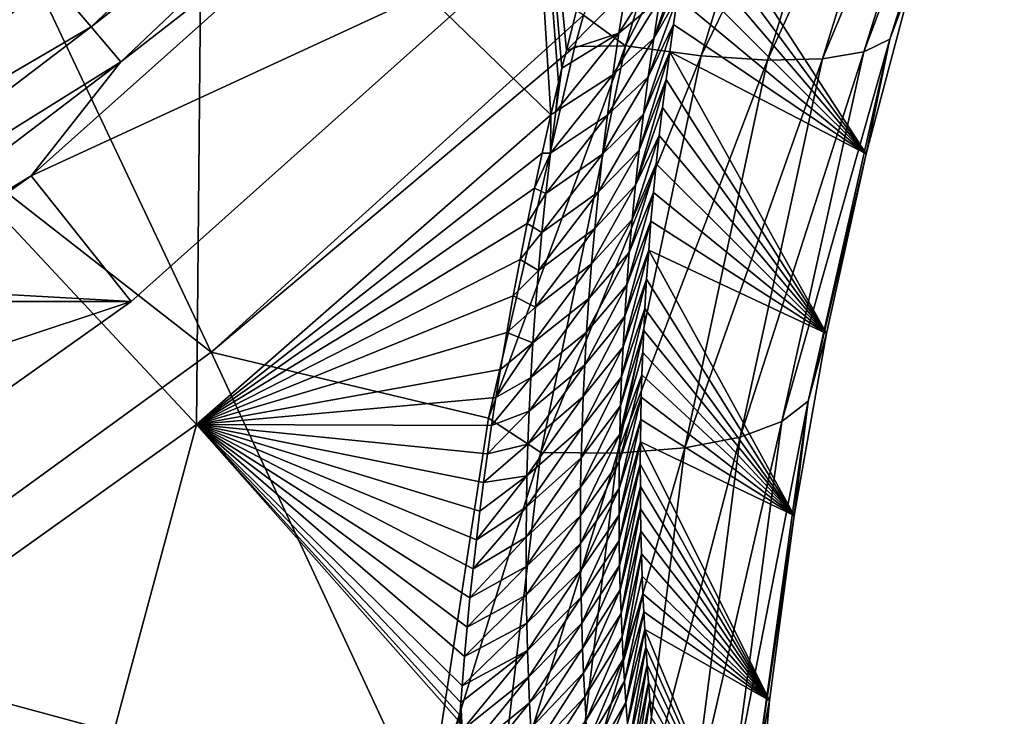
# Model space of a CAD drawing. Header units: metres. Extents: x -101 to 101, y -261 to 23.
# Tile 244 of 287: x 88.5 to 92.64, y -17.38 to -14.45. Entities that reach past the tile are written whole.
import ezdxf

# ---------------------------------------------------------------- set-up
doc = ezdxf.new("R2010")
doc.units = ezdxf.units.M
doc.layers.add('solid_505151_K2442K1000C34', color=7, linetype='CONTINUOUS')

msp = doc.modelspace()

# ---------------------------------------------------------------- linework, layer by layer
at = {"layer": 'solid_505151_K2442K1000C34'}
for points in [[(89.269341, -13.433341, 66.448959), (87.844803, -14.656272, 66.448959), (87.193726, -12.070678, 59.914131)], [(90.734222, -14.852881, 73.101265), (89.269341, -13.433341, 66.448959), (90.562859, -12.072566, 66.448959)], [(90.766319, -14.716616, 72.827911), (90.734222, -14.852881, 73.101265), (90.562859, -12.072566, 66.448959)], [(90.780945, -14.656379, 72.709702), (90.766319, -14.716616, 72.827911), (90.562859, -12.072566, 66.448959)], [(90.799316, -14.582069, 72.565948), (90.780945, -14.656379, 72.709702), (90.562859, -12.072566, 66.448959)], [(90.852509, -14.373096, 72.172943), (90.799316, -14.582069, 72.565948), (90.562859, -12.072566, 66.448959)], [(89.305733, -15.849886, 104.159546), (87.685249, -12.422479, 105.622948), (86.32547, -13.523604, 105.622948)], [(89.305733, -15.849886, 104.159546), (90.87204, -14.432813, 104.163315), (87.685249, -12.422479, 105.622948)], [(91.566605, -12.859151, 104.399261), (90.87204, -14.432813, 104.163315), (91.048294, -14.562561, 104.053009)], [(91.566605, -12.859151, 104.399261), (91.048294, -14.562561, 104.053009), (91.875023, -12.940775, 104.198792)], [(91.048294, -14.562561, 104.053009), (91.366318, -14.604176, 103.855255), (91.875023, -12.940775, 104.198792)], [(91.875023, -12.940775, 104.198792), (91.366318, -14.604176, 103.855255), (92.14534, -12.999546, 103.942963)], [(91.366318, -14.604176, 103.855255), (91.645493, -14.622436, 103.602867), (92.14534, -12.999546, 103.942963)], [(92.14534, -12.999546, 103.942963), (91.645493, -14.622436, 103.602867), (92.36795, -13.033382, 103.640846)], [(91.645493, -14.622436, 103.602867), (91.875923, -14.616699, 103.304802), (92.36795, -13.033382, 103.640846)], [(92.36795, -13.033382, 103.640846), (91.875923, -14.616699, 103.304802), (92.534958, -13.041083, 103.303177)], [(92.049423, -14.587171, 102.971634), (92.159828, -14.534892, 102.615189), (92.640442, -13.022372, 102.941925)], [(92.534958, -13.041083, 103.303177), (92.049423, -14.587171, 102.971634), (92.640442, -13.022372, 102.941925)], [(92.640442, -13.022372, 102.941925), (92.159828, -14.534892, 102.615189), (92.255592, -14.275767, 102.295349)], [(88.640656, -14.293089, -0.533388), (88.801971, -14.483002, -0.812059), (90.295746, -13.068025, -0.812059)], [(90.295746, -13.068025, -0.812059), (88.801971, -14.483002, -0.812059), (90.435837, -13.200726, -1.132233)], [(91.875923, -14.616699, 103.304802), (92.049423, -14.587171, 102.971634), (92.534958, -13.041083, 103.303177)], [(88.801971, -14.483002, -0.812059), (88.926895, -14.630072, -1.132233), (90.435837, -13.200726, -1.132233)], [(90.435837, -13.200726, -1.132233), (88.926895, -14.630072, -1.132233), (90.165123, -13.665122, -1.482362)], [(89.243988, -16.154312, 73.114449), (87.844803, -14.656272, 66.448959), (89.269341, -13.433341, 66.448959)], [(90.734222, -14.852881, 73.101265), (89.243988, -16.154312, 73.114449), (89.269341, -13.433341, 66.448959)], [(87.591324, -17.093513, 104.159546), (89.305733, -15.849886, 104.159546), (86.32547, -13.523604, 105.622948)], [(88.549187, -15.109207, -1.482362), (90.642159, -14.142104, -4), (90.165123, -13.665122, -1.482362)], [(88.926895, -14.630072, -1.132233), (88.549187, -15.109207, -1.482362), (90.165123, -13.665122, -1.482362)], [(92.059288, -15.016948, 102.097916), (91.323555, -14.021949, 73.678276), (91.343788, -13.912099, 73.419189)], [(92.255592, -14.275767, 102.295349), (92.059288, -15.016948, 102.097916), (91.343788, -13.912099, 73.419189)], [(92.059288, -15.016948, 102.097916), (91.304024, -14.132926, 73.946404), (91.323555, -14.021949, 73.678276)], [(88.448593, -14.066968, -0.305955), (86.857643, -15.276377, -0.305955), (88.640656, -14.293089, -0.533388)], [(88.969795, -15.636626, -4), (64.030205, -15.636626, -4), (62.357841, -14.142104, -4)], [(90.642159, -14.142104, -4), (88.969795, -15.636626, -4), (62.357841, -14.142104, -4)], [(88.549187, -15.109207, -1.482362), (88.969795, -15.636626, -4), (90.642159, -14.142104, -4)], [(91.166664, -14.531697, 73.973808), (91.304024, -14.132926, 73.946404), (91.285255, -14.244986, 74.224396)], [(91.192215, -14.365499, 73.570625), (91.304024, -14.132926, 73.946404), (91.166664, -14.531697, 73.973808)], [(92.059288, -15.016948, 102.097916), (91.285255, -14.244986, 74.224396), (91.304024, -14.132926, 73.946404)], [(91.220772, -14.193837, 73.169998), (91.020531, -14.509807, 73.075752), (91.049576, -14.32903, 72.672729)], [(91.220772, -14.193837, 73.169998), (91.192215, -14.365499, 73.570625), (91.020531, -14.509807, 73.075752)], [(91.166664, -14.531697, 73.973808), (91.285255, -14.244986, 74.224396), (91.267288, -14.35809, 74.512894)], [(92.059288, -15.016948, 102.097916), (91.267288, -14.35809, 74.512894), (91.285255, -14.244986, 74.224396)], [(92.159828, -14.534892, 102.615189), (92.059288, -15.016948, 102.097916), (92.255592, -14.275767, 102.295349)], [(86.857643, -15.276377, -0.305955), (87.024132, -15.521938, -0.533388), (88.640656, -14.293089, -0.533388)], [(88.640656, -14.293089, -0.533388), (87.024132, -15.521938, -0.533388), (88.801971, -14.483002, -0.812059)], [(91.049576, -14.32903, 72.672729), (90.799316, -14.582069, 72.565948), (90.852509, -14.373096, 72.172943)], [(91.020531, -14.509807, 73.075752), (90.799316, -14.582069, 72.565948), (91.049576, -14.32903, 72.672729)], [(91.14386, -14.69278, 74.37928), (91.267288, -14.35809, 74.512894), (91.250107, -14.472291, 74.811134)], [(91.166664, -14.531697, 73.973808), (91.267288, -14.35809, 74.512894), (91.14386, -14.69278, 74.37928)], [(92.059288, -15.016948, 102.097916), (91.250107, -14.472291, 74.811134), (91.267288, -14.35809, 74.512894)], [(91.192215, -14.365499, 73.570625), (90.994736, -14.68447, 73.481133), (91.020531, -14.509807, 73.075752)], [(91.192215, -14.365499, 73.570625), (91.166664, -14.531697, 73.973808), (90.994736, -14.68447, 73.481133)], [(90.835602, -14.564583, 104.132919), (90.87204, -14.432813, 104.163315), (89.305733, -15.849886, 104.159546)], [(91.048294, -14.562561, 104.053009), (90.87204, -14.432813, 104.163315), (90.835602, -14.564583, 104.132919)], [(87.024132, -15.521938, -0.533388), (87.163971, -15.728179, -0.812059), (88.801971, -14.483002, -0.812059)], [(88.801971, -14.483002, -0.812059), (87.163971, -15.728179, -0.812059), (88.926895, -14.630072, -1.132233)], [(91.123558, -14.849074, 74.786797), (91.250107, -14.472291, 74.811134), (91.233757, -14.587544, 75.119659)], [(91.14386, -14.69278, 74.37928), (91.250107, -14.472291, 74.811134), (91.123558, -14.849074, 74.786797)], [(92.059288, -15.016948, 102.097916), (91.233757, -14.587544, 75.119659), (91.250107, -14.472291, 74.811134)], [(90.755402, -14.838397, 73.117241), (90.780945, -14.656379, 72.709702), (91.020531, -14.509807, 73.075752)], [(90.755402, -14.838397, 73.117241), (91.020531, -14.509807, 73.075752), (90.994736, -14.68447, 73.481133)], [(91.020531, -14.509807, 73.075752), (90.780945, -14.656379, 72.709702), (90.799316, -14.582069, 72.565948)], [(90.471527, -16.126951, 103.718559), (90.835602, -14.564583, 104.132919), (89.305733, -15.849886, 104.159546)], [(91.048294, -14.562561, 104.053009), (90.835602, -14.564583, 104.132919), (90.471527, -16.126951, 103.718559)], [(91.048294, -14.562561, 104.053009), (90.471527, -16.126951, 103.718559), (90.691498, -16.272089, 103.579208)], [(91.048294, -14.562561, 104.053009), (90.691498, -16.272089, 103.579208), (91.366318, -14.604176, 103.855255)], [(91.166664, -14.531697, 73.973808), (90.971916, -14.853415, 73.888657), (90.994736, -14.68447, 73.481133)], [(91.166664, -14.531697, 73.973808), (91.14386, -14.69278, 74.37928), (90.971916, -14.853415, 73.888657)], [(91.70507, -16.141157, 102.51725), (91.815323, -16.056061, 102.167137), (92.159828, -14.534892, 102.615189)], [(92.049423, -14.587171, 102.971634), (91.70507, -16.141157, 102.51725), (92.159828, -14.534892, 102.615189)], [(92.159828, -14.534892, 102.615189), (91.815323, -16.056061, 102.167137), (92.059288, -15.016948, 102.097916)], [(90.691498, -16.272089, 103.579208), (91.014412, -16.27392, 103.385048), (91.366318, -14.604176, 103.855255)], [(91.366318, -14.604176, 103.855255), (91.014412, -16.27392, 103.385048), (91.645493, -14.622436, 103.602867)], [(91.105576, -15.000823, 75.196198), (91.233757, -14.587544, 75.119659), (91.218292, -14.703778, 75.439415)], [(91.123558, -14.849074, 74.786797), (91.233757, -14.587544, 75.119659), (91.105576, -15.000823, 75.196198)], [(91.892891, -15.770765, 101.867714), (91.218292, -14.703778, 75.439415), (91.233757, -14.587544, 75.119659)], [(92.059288, -15.016948, 102.097916), (91.892891, -15.770765, 101.867714), (91.233757, -14.587544, 75.119659)], [(91.53035, -16.207268, 102.844475), (91.70507, -16.141157, 102.51725), (92.049423, -14.587171, 102.971634)], [(91.875923, -14.616699, 103.304802), (91.53035, -16.207268, 102.844475), (92.049423, -14.587171, 102.971634)], [(87.163971, -15.728179, -0.812059), (87.272263, -15.887894, -1.132233), (88.926895, -14.630072, -1.132233)], [(88.926895, -14.630072, -1.132233), (87.272263, -15.887894, -1.132233), (88.549187, -15.109207, -1.482362)], [(91.014412, -16.27392, 103.385048), (91.297379, -16.25205, 103.137207), (91.645493, -14.622436, 103.602867)], [(91.297379, -16.25205, 103.137207), (91.53035, -16.207268, 102.844475), (91.875923, -14.616699, 103.304802)], [(91.645493, -14.622436, 103.602867), (91.297379, -16.25205, 103.137207), (91.875923, -14.616699, 103.304802)], [(89.243988, -16.154312, 73.114449), (87.633049, -17.303938, 73.114449), (87.844803, -14.656272, 66.448959)], [(90.733002, -15.013719, 73.525482), (90.994736, -14.68447, 73.481133), (90.971916, -14.853415, 73.888657)], [(90.755402, -14.838397, 73.117241), (90.994736, -14.68447, 73.481133), (90.733002, -15.013719, 73.525482)], [(90.755402, -14.838397, 73.117241), (90.766319, -14.716616, 72.827911), (90.780945, -14.656379, 72.709702)], [(91.14386, -14.69278, 74.37928), (90.951797, -15.017032, 74.298119), (90.971916, -14.853415, 73.888657)], [(91.14386, -14.69278, 74.37928), (91.123558, -14.849074, 74.786797), (90.951797, -15.017032, 74.298119)], [(90.755402, -14.838397, 73.117241), (90.734222, -14.852881, 73.101265), (90.766319, -14.716616, 72.827911)], [(91.089752, -15.148252, 75.607323), (91.218292, -14.703778, 75.439415), (91.203751, -14.82096, 75.770844)], [(91.105576, -15.000823, 75.196198), (91.218292, -14.703778, 75.439415), (91.089752, -15.148252, 75.607323)], [(91.892891, -15.770765, 101.867714), (91.203751, -14.82096, 75.770844), (91.218292, -14.703778, 75.439415)], [(90.69812, -15.012978, 73.432732), (89.243988, -16.154312, 73.114449), (90.734222, -14.852881, 73.101265)], [(90.733002, -15.013719, 73.525482), (90.69812, -15.012978, 73.432732), (90.734222, -14.852881, 73.101265)], [(90.713432, -15.183263, 73.935448), (90.971916, -14.853415, 73.888657), (90.951797, -15.017032, 74.298119)], [(90.733002, -15.013719, 73.525482), (90.971916, -14.853415, 73.888657), (90.713432, -15.183263, 73.935448)], [(90.755402, -14.838397, 73.117241), (90.733002, -15.013719, 73.525482), (90.734222, -14.852881, 73.101265)], [(91.123558, -14.849074, 74.786797), (90.934128, -15.175672, 74.70932), (90.951797, -15.017032, 74.298119)], [(91.123558, -14.849074, 74.786797), (91.105576, -15.000823, 75.196198), (90.934128, -15.175672, 74.70932)], [(91.089752, -15.148252, 75.607323), (91.203751, -14.82096, 75.770844), (91.190102, -14.939161, 76.113106)], [(91.892891, -15.770765, 101.867714), (91.190102, -14.939161, 76.113106), (91.203751, -14.82096, 75.770844)], [(91.075905, -15.291587, 76.02002), (91.190102, -14.939161, 76.113106), (91.177414, -15.058289, 76.467117)], [(91.089752, -15.148252, 75.607323), (91.190102, -14.939161, 76.113106), (91.075905, -15.291587, 76.02002)], [(91.892891, -15.770765, 101.867714), (91.177414, -15.058289, 76.467117), (91.190102, -14.939161, 76.113106)], [(90.69812, -15.012978, 73.432732), (90.666, -15.160318, 73.746704), (89.243988, -16.154312, 73.114449)], [(90.733002, -15.013719, 73.525482), (90.666, -15.160318, 73.746704), (90.69812, -15.012978, 73.432732)], [(90.733002, -15.013719, 73.525482), (90.713432, -15.183263, 73.935448), (90.666, -15.160318, 73.746704)], [(90.696434, -15.347449, 74.346962), (90.951797, -15.017032, 74.298119), (90.934128, -15.175672, 74.70932)], [(90.713432, -15.183263, 73.935448), (90.951797, -15.017032, 74.298119), (90.696434, -15.347449, 74.346962)], [(91.105576, -15.000823, 75.196198), (90.918739, -15.329592, 75.122124), (90.934128, -15.175672, 74.70932)], [(91.105576, -15.000823, 75.196198), (91.089752, -15.148252, 75.607323), (90.918739, -15.329592, 75.122124)], [(91.815323, -16.056061, 102.167137), (91.892891, -15.770765, 101.867714), (92.059288, -15.016948, 102.097916)], [(91.063896, -15.431029, 76.434166), (91.177414, -15.058289, 76.467117), (91.165741, -15.178232, 76.833977)], [(91.075905, -15.291587, 76.02002), (91.177414, -15.058289, 76.467117), (91.063896, -15.431029, 76.434166)], [(91.892891, -15.770765, 101.867714), (91.165741, -15.178232, 76.833977), (91.177414, -15.058289, 76.467117)], [(86.781731, -16.363285, -1.482362), (88.969795, -15.636626, -4), (88.549187, -15.109207, -1.482362)], [(87.272263, -15.887894, -1.132233), (86.781731, -16.363285, -1.482362), (88.549187, -15.109207, -1.482362)], [(91.089752, -15.148252, 75.607323), (90.905457, -15.479042, 75.536407), (90.918739, -15.329592, 75.122124)], [(91.089752, -15.148252, 75.607323), (91.075905, -15.291587, 76.02002), (90.905457, -15.479042, 75.536407)], [(90.666, -15.160318, 73.746704), (90.634895, -15.309433, 74.074173), (89.243988, -16.154312, 73.114449)], [(90.713432, -15.183263, 73.935448), (90.634895, -15.309433, 74.074173), (90.666, -15.160318, 73.746704)], [(90.713432, -15.183263, 73.935448), (90.696434, -15.347449, 74.346962), (90.634895, -15.309433, 74.074173)], [(90.681786, -15.506604, 74.759895), (90.934128, -15.175672, 74.70932), (90.918739, -15.329592, 75.122124)], [(90.696434, -15.347449, 74.346962), (90.934128, -15.175672, 74.70932), (90.681786, -15.506604, 74.759895)], [(91.053604, -15.566732, 76.849655), (91.165741, -15.178232, 76.833977), (91.155106, -15.299004, 77.213669)], [(91.063896, -15.431029, 76.434166), (91.165741, -15.178232, 76.833977), (91.053604, -15.566732, 76.849655)], [(91.892891, -15.770765, 101.867714), (91.155106, -15.299004, 77.213669), (91.165741, -15.178232, 76.833977)], [(90.634895, -15.309433, 74.074173), (90.605164, -15.460262, 74.416306), (89.243988, -16.154312, 73.114449)], [(90.696434, -15.347449, 74.346962), (90.605164, -15.460262, 74.416306), (90.634895, -15.309433, 74.074173)], [(91.075905, -15.291587, 76.02002), (90.894104, -15.624269, 75.952042), (90.905457, -15.479042, 75.536407)], [(91.075905, -15.291587, 76.02002), (91.063896, -15.431029, 76.434166), (90.894104, -15.624269, 75.952042)], [(91.044914, -15.698845, 77.266403), (91.155106, -15.299004, 77.213669), (91.145485, -15.420657, 77.605598)], [(91.053604, -15.566732, 76.849655), (91.155106, -15.299004, 77.213669), (91.044914, -15.698845, 77.266403)], [(91.892891, -15.770765, 101.867714), (91.145485, -15.420657, 77.605598), (91.155106, -15.299004, 77.213669)], [(90.696434, -15.347449, 74.346962), (90.681786, -15.506604, 74.759895), (90.605164, -15.460262, 74.416306)], [(90.669304, -15.660993, 75.174149), (90.918739, -15.329592, 75.122124), (90.905457, -15.479042, 75.536407)], [(90.681786, -15.506604, 74.759895), (90.918739, -15.329592, 75.122124), (90.669304, -15.660993, 75.174149)], [(91.063896, -15.431029, 76.434166), (90.884537, -15.76548, 76.368927), (90.894104, -15.624269, 75.952042)], [(91.063896, -15.431029, 76.434166), (91.053604, -15.566732, 76.849655), (90.884537, -15.76548, 76.368927)], [(91.037712, -15.827518, 77.684311), (91.145485, -15.420657, 77.605598), (91.136948, -15.543035, 78.011024)], [(91.044914, -15.698845, 77.266403), (91.145485, -15.420657, 77.605598), (91.037712, -15.827518, 77.684311)], [(91.757278, -16.536703, 101.603714), (91.136948, -15.543035, 78.011024), (91.145485, -15.420657, 77.605598)], [(91.892891, -15.770765, 101.867714), (91.757278, -16.536703, 101.603714), (91.145485, -15.420657, 77.605598)], [(90.605164, -15.460262, 74.416306), (90.57637, -15.61274, 74.772278), (89.243988, -16.154312, 73.114449)], [(90.681786, -15.506604, 74.759895), (90.57637, -15.61274, 74.772278), (90.605164, -15.460262, 74.416306)], [(90.658813, -15.810879, 75.589622), (90.905457, -15.479042, 75.536407), (90.894104, -15.624269, 75.952042)], [(90.669304, -15.660993, 75.174149), (90.905457, -15.479042, 75.536407), (90.658813, -15.810879, 75.589622)], [(90.681786, -15.506604, 74.759895), (90.669304, -15.660993, 75.174149), (90.57637, -15.61274, 74.772278)], [(91.031898, -15.952886, 78.103294), (91.136948, -15.543035, 78.011024), (91.129585, -15.665979, 78.431175)], [(91.037712, -15.827518, 77.684311), (91.136948, -15.543035, 78.011024), (91.031898, -15.952886, 78.103294)], [(91.757278, -16.536703, 101.603714), (91.129585, -15.665979, 78.431175), (91.136948, -15.543035, 78.011024)], [(91.053604, -15.566732, 76.849655), (90.876633, -15.902841, 76.78698), (90.884537, -15.76548, 76.368927)], [(91.053604, -15.566732, 76.849655), (91.044914, -15.698845, 77.266403), (90.876633, -15.902841, 76.78698)], [(88.969795, -15.636626, -4), (87.140663, -16.934464, -4), (64.030205, -15.636626, -4)], [(86.781731, -16.363285, -1.482362), (87.140663, -16.934464, -4), (88.969795, -15.636626, -4)], [(90.57637, -15.61274, 74.772278), (90.548569, -15.766805, 75.142555), (89.243988, -16.154312, 73.114449)], [(90.669304, -15.660993, 75.174149), (90.548569, -15.766805, 75.142555), (90.57637, -15.61274, 74.772278)], [(90.650154, -15.956519, 76.00621), (90.894104, -15.624269, 75.952042), (90.884537, -15.76548, 76.368927)], [(90.658813, -15.810879, 75.589622), (90.894104, -15.624269, 75.952042), (90.650154, -15.956519, 76.00621)], [(90.669304, -15.660993, 75.174149), (90.658813, -15.810879, 75.589622), (90.548569, -15.766805, 75.142555)], [(91.027382, -16.075054, 78.523293), (91.129585, -15.665979, 78.431175), (91.124802, -15.758626, 78.755524)], [(91.031898, -15.952886, 78.103294), (91.129585, -15.665979, 78.431175), (91.027382, -16.075054, 78.523293)], [(91.757278, -16.536703, 101.603714), (91.124802, -15.758626, 78.755524), (91.129585, -15.665979, 78.431175)], [(91.044914, -15.698845, 77.266403), (90.870277, -16.03651, 77.206131), (90.876633, -15.902841, 76.78698)], [(91.044914, -15.698845, 77.266403), (91.037712, -15.827518, 77.684311), (90.870277, -16.03651, 77.206131)], [(90.548569, -15.766805, 75.142555), (90.522171, -15.922395, 75.528534), (89.243988, -16.154312, 73.114449)], [(90.658813, -15.810879, 75.589622), (90.522171, -15.922395, 75.528534), (90.548569, -15.766805, 75.142555)], [(90.643196, -16.098106, 76.423851), (90.884537, -15.76548, 76.368927), (90.876633, -15.902841, 76.78698)], [(90.650154, -15.956519, 76.00621), (90.884537, -15.76548, 76.368927), (90.643196, -16.098106, 76.423851)], [(91.024094, -16.194124, 78.944244), (91.124802, -15.758626, 78.755524), (91.120644, -15.851669, 79.087585)], [(91.027382, -16.075054, 78.523293), (91.124802, -15.758626, 78.755524), (91.024094, -16.194124, 78.944244)], [(91.757278, -16.536703, 101.603714), (91.120644, -15.851669, 79.087585), (91.124802, -15.758626, 78.755524)], [(90.658813, -15.810879, 75.589622), (90.503464, -16.040037, 75.828957), (90.522171, -15.922395, 75.528534)], [(90.658813, -15.810879, 75.589622), (90.650154, -15.956519, 76.00621), (90.503464, -16.040037, 75.828957)], [(91.815323, -16.056061, 102.167137), (91.757278, -16.536703, 101.603714), (91.892891, -15.770765, 101.867714)], [(90.215591, -17.80373, 103.164413), (89.305733, -15.849886, 104.159546), (87.591324, -17.093513, 104.159546)], [(90.215591, -17.80373, 103.164413), (90.471527, -16.126951, 103.718559), (89.305733, -15.849886, 104.159546)], [(91.037712, -15.827518, 77.684311), (90.865364, -16.166653, 77.626289), (90.870277, -16.03651, 77.206131)], [(91.037712, -15.827518, 77.684311), (91.031898, -15.952886, 78.103294), (90.865364, -16.166653, 77.626289)], [(91.024094, -16.194124, 78.944244), (91.120644, -15.851669, 79.087585), (91.117165, -15.94501, 79.427979)], [(91.757278, -16.536703, 101.603714), (91.117165, -15.94501, 79.427979), (91.120644, -15.851669, 79.087585)], [(90.522171, -15.922395, 75.528534), (90.503464, -16.040037, 75.828957), (89.243988, -16.154312, 73.114449)], [(90.637817, -16.235813, 76.842468), (90.876633, -15.902841, 76.78698), (90.870277, -16.03651, 77.206131)], [(90.643196, -16.098106, 76.423851), (90.876633, -15.902841, 76.78698), (90.637817, -16.235813, 76.842468)], [(90.650154, -15.956519, 76.00621), (90.485329, -16.158426, 76.137894), (90.503464, -16.040037, 75.828957)], [(90.650154, -15.956519, 76.00621), (90.643196, -16.098106, 76.423851), (90.485329, -16.158426, 76.137894)], [(91.031898, -15.952886, 78.103294), (90.861786, -16.293406, 78.047394), (90.865364, -16.166653, 77.626289)], [(91.031898, -15.952886, 78.103294), (91.027382, -16.075054, 78.523293), (90.861786, -16.293406, 78.047394)], [(91.021957, -16.310196, 79.366096), (91.117165, -15.94501, 79.427979), (91.11438, -16.038551, 79.777336)], [(91.024094, -16.194124, 78.944244), (91.117165, -15.94501, 79.427979), (91.021957, -16.310196, 79.366096)], [(91.757278, -16.536703, 101.603714), (91.11438, -16.038551, 79.777336), (91.117165, -15.94501, 79.427979)], [(90.503464, -16.040037, 75.828957), (90.485329, -16.158426, 76.137894), (89.243988, -16.154312, 73.114449)], [(90.633904, -16.369806, 77.262009), (90.870277, -16.03651, 77.206131), (90.865364, -16.166653, 77.626289)], [(90.637817, -16.235813, 76.842468), (90.870277, -16.03651, 77.206131), (90.633904, -16.369806, 77.262009)], [(91.020882, -16.42337, 79.788795), (91.11438, -16.038551, 79.777336), (91.112335, -16.132195, 80.136261)], [(91.021957, -16.310196, 79.366096), (91.11438, -16.038551, 79.777336), (91.020882, -16.42337, 79.788795)], [(91.757278, -16.536703, 101.603714), (91.112335, -16.132195, 80.136261), (91.11438, -16.038551, 79.777336)], [(91.498367, -17.683432, 101.948494), (91.603775, -17.567181, 101.605934), (91.815323, -16.056061, 102.167137)], [(91.70507, -16.141157, 102.51725), (91.498367, -17.683432, 101.948494), (91.815323, -16.056061, 102.167137)], [(91.815323, -16.056061, 102.167137), (91.603775, -17.567181, 101.605934), (91.757278, -16.536703, 101.603714)], [(90.643196, -16.098106, 76.423851), (90.46785, -16.277542, 76.455772), (90.485329, -16.158426, 76.137894)], [(90.643196, -16.098106, 76.423851), (90.637817, -16.235813, 76.842468), (90.46785, -16.277542, 76.455772)], [(91.027382, -16.075054, 78.523293), (90.859459, -16.416882, 78.469391), (90.861786, -16.293406, 78.047394)], [(91.027382, -16.075054, 78.523293), (91.024094, -16.194124, 78.944244), (90.859459, -16.416882, 78.469391)], [(90.691498, -16.272089, 103.579208), (90.471527, -16.126951, 103.718559), (90.215591, -17.80373, 103.164413)], [(91.020813, -16.533724, 80.21228), (91.112335, -16.132195, 80.136261), (91.110985, -16.226072, 80.504005)], [(91.020882, -16.42337, 79.788795), (91.112335, -16.132195, 80.136261), (91.020813, -16.533724, 80.21228)], [(91.757278, -16.536703, 101.603714), (91.110985, -16.226072, 80.504005), (91.112335, -16.132195, 80.136261)], [(91.327324, -17.784555, 102.268639), (91.498367, -17.683432, 101.948494), (91.70507, -16.141157, 102.51725)], [(91.53035, -16.207268, 102.844475), (91.327324, -17.784555, 102.268639), (91.70507, -16.141157, 102.51725)], [(88.561974, -18.688675, 79.883408), (87.633049, -17.303938, 73.114449), (89.243988, -16.154312, 73.114449)], [(90.350403, -17.403227, 79.878036), (88.561974, -18.688675, 79.883408), (89.243988, -16.154312, 73.114449)], [(90.35228, -17.375652, 79.784203), (90.350403, -17.403227, 79.878036), (89.243988, -16.154312, 73.114449)], [(90.356071, -17.322195, 79.603859), (90.35228, -17.375652, 79.784203), (89.243988, -16.154312, 73.114449)], [(90.36129, -17.251986, 79.370041), (90.356071, -17.322195, 79.603859), (89.243988, -16.154312, 73.114449)], [(90.371063, -17.128542, 78.966782), (90.36129, -17.251986, 79.370041), (89.243988, -16.154312, 73.114449)], [(90.381943, -17.005453, 78.575386), (90.371063, -17.128542, 78.966782), (89.243988, -16.154312, 73.114449)], [(90.394028, -16.882813, 78.195969), (90.381943, -17.005453, 78.575386), (89.243988, -16.154312, 73.114449)], [(90.407127, -16.760653, 77.827675), (90.394028, -16.882813, 78.195969), (89.243988, -16.154312, 73.114449)], [(90.421036, -16.638996, 77.469635), (90.407127, -16.760653, 77.827675), (89.243988, -16.154312, 73.114449)], [(90.4356, -16.517866, 77.121178), (90.421036, -16.638996, 77.469635), (89.243988, -16.154312, 73.114449)], [(90.451218, -16.397364, 76.783295), (90.4356, -16.517866, 77.121178), (89.243988, -16.154312, 73.114449)], [(90.46785, -16.277542, 76.455772), (90.451218, -16.397364, 76.783295), (89.243988, -16.154312, 73.114449)], [(90.485329, -16.158426, 76.137894), (90.46785, -16.277542, 76.455772), (89.243988, -16.154312, 73.114449)], [(90.63134, -16.500256, 77.682411), (90.865364, -16.166653, 77.626289), (90.861786, -16.293406, 78.047394)], [(90.633904, -16.369806, 77.262009), (90.865364, -16.166653, 77.626289), (90.63134, -16.500256, 77.682411)], [(91.024094, -16.194124, 78.944244), (90.858315, -16.537189, 78.892242), (90.859459, -16.416882, 78.469391)], [(91.024094, -16.194124, 78.944244), (91.021957, -16.310196, 79.366096), (90.858315, -16.537189, 78.892242)], [(91.09671, -17.866968, 102.555), (91.327324, -17.784555, 102.268639), (91.53035, -16.207268, 102.844475)], [(91.297379, -16.25205, 103.137207), (91.09671, -17.866968, 102.555), (91.53035, -16.207268, 102.844475)], [(90.637817, -16.235813, 76.842468), (90.451218, -16.397364, 76.783295), (90.46785, -16.277542, 76.455772)], [(90.637817, -16.235813, 76.842468), (90.633904, -16.369806, 77.262009), (90.451218, -16.397364, 76.783295)], [(90.814728, -17.927746, 102.797417), (91.09671, -17.866968, 102.555), (91.297379, -16.25205, 103.137207)], [(91.014412, -16.27392, 103.385048), (90.814728, -17.927746, 102.797417), (91.297379, -16.25205, 103.137207)], [(91.020813, -16.533724, 80.21228), (91.110985, -16.226072, 80.504005), (91.02169, -16.641327, 80.63652)], [(91.02169, -16.641327, 80.63652), (91.110985, -16.226072, 80.504005), (91.110321, -16.3202, 80.880432)], [(91.65345, -17.314178, 101.304787), (91.110321, -16.3202, 80.880432), (91.110985, -16.226072, 80.504005)], [(91.757278, -16.536703, 101.603714), (91.65345, -17.314178, 101.304787), (91.110985, -16.226072, 80.504005)], [(90.691498, -16.272089, 103.579208), (90.215591, -17.80373, 103.164413), (90.491371, -17.964722, 102.987282)], [(90.691498, -16.272089, 103.579208), (90.491371, -17.964722, 102.987282), (91.014412, -16.27392, 103.385048)], [(90.491371, -17.964722, 102.987282), (90.814728, -17.927746, 102.797417), (91.014412, -16.27392, 103.385048)], [(90.630043, -16.627291, 78.103615), (90.861786, -16.293406, 78.047394), (90.859459, -16.416882, 78.469391)], [(90.63134, -16.500256, 77.682411), (90.861786, -16.293406, 78.047394), (90.630043, -16.627291, 78.103615)], [(91.021957, -16.310196, 79.366096), (90.858261, -16.654432, 79.31588), (90.858315, -16.537189, 78.892242)], [(91.021957, -16.310196, 79.366096), (91.020882, -16.42337, 79.788795), (90.858261, -16.654432, 79.31588)], [(91.02169, -16.641327, 80.63652), (91.110321, -16.3202, 80.880432), (91.02346, -16.746248, 81.061478)], [(91.02346, -16.746248, 81.061478), (91.110321, -16.3202, 80.880432), (91.11039, -16.414436, 81.266281)], [(91.65345, -17.314178, 101.304787), (91.11039, -16.414436, 81.266281), (91.110321, -16.3202, 80.880432)], [(90.633904, -16.369806, 77.262009), (90.421036, -16.638996, 77.469635), (90.4356, -16.517866, 77.121178)], [(90.633904, -16.369806, 77.262009), (90.63134, -16.500256, 77.682411), (90.421036, -16.638996, 77.469635)], [(90.633904, -16.369806, 77.262009), (90.4356, -16.517866, 77.121178), (90.451218, -16.397364, 76.783295)], [(90.629929, -16.751026, 78.525597), (90.859459, -16.416882, 78.469391), (90.858315, -16.537189, 78.892242)], [(90.630043, -16.627291, 78.103615), (90.859459, -16.416882, 78.469391), (90.629929, -16.751026, 78.525597)], [(91.020882, -16.42337, 79.788795), (90.859222, -16.768719, 79.740265), (90.858261, -16.654432, 79.31588)], [(91.020882, -16.42337, 79.788795), (91.020813, -16.533724, 80.21228), (90.859222, -16.768719, 79.740265)], [(91.02346, -16.746248, 81.061478), (91.11039, -16.414436, 81.266281), (91.026062, -16.848557, 81.487114)], [(91.026062, -16.848557, 81.487114), (91.11039, -16.414436, 81.266281), (91.111229, -16.50864, 81.6623)], [(91.65345, -17.314178, 101.304787), (91.111229, -16.50864, 81.6623), (91.11039, -16.414436, 81.266281)], [(90.63134, -16.500256, 77.682411), (90.407127, -16.760653, 77.827675), (90.421036, -16.638996, 77.469635)], [(90.63134, -16.500256, 77.682411), (90.630043, -16.627291, 78.103615), (90.407127, -16.760653, 77.827675)], [(91.026062, -16.848557, 81.487114), (91.111229, -16.50864, 81.6623), (91.029449, -16.948318, 81.913391)], [(91.029449, -16.948318, 81.913391), (91.111229, -16.50864, 81.6623), (91.112869, -16.602671, 82.069206)], [(91.65345, -17.314178, 101.304787), (91.112869, -16.602671, 82.069206), (91.111229, -16.50864, 81.6623)], [(90.629929, -16.751026, 78.525597), (90.858315, -16.537189, 78.892242), (90.63092, -16.871574, 78.948303)], [(90.63092, -16.871574, 78.948303), (90.858315, -16.537189, 78.892242), (90.858261, -16.654432, 79.31588)], [(91.020813, -16.533724, 80.21228), (90.861145, -16.880127, 80.165359), (90.859222, -16.768719, 79.740265)], [(91.020813, -16.533724, 80.21228), (91.02169, -16.641327, 80.63652), (90.861145, -16.880127, 80.165359)], [(91.603775, -17.567181, 101.605934), (91.65345, -17.314178, 101.304787), (91.757278, -16.536703, 101.603714)], [(90.630043, -16.627291, 78.103615), (90.394028, -16.882813, 78.195969), (90.407127, -16.760653, 77.827675)], [(90.630043, -16.627291, 78.103615), (90.629929, -16.751026, 78.525597), (90.394028, -16.882813, 78.195969)], [(91.029449, -16.948318, 81.913391), (91.112869, -16.602671, 82.069206), (91.033569, -17.045588, 82.340279)], [(91.033569, -17.045588, 82.340279), (91.112869, -16.602671, 82.069206), (91.115265, -16.696716, 82.486153)], [(91.65345, -17.314178, 101.304787), (91.115265, -16.696716, 82.486153), (91.112869, -16.602671, 82.069206)], [(90.63092, -16.871574, 78.948303), (90.858261, -16.654432, 79.31588), (90.632935, -16.989046, 79.371689)], [(90.632935, -16.989046, 79.371689), (90.858261, -16.654432, 79.31588), (90.859222, -16.768719, 79.740265)], [(91.02169, -16.641327, 80.63652), (90.863968, -16.988731, 80.591133), (90.861145, -16.880127, 80.165359)], [(91.02169, -16.641327, 80.63652), (91.02346, -16.746248, 81.061478), (90.863968, -16.988731, 80.591133)], [(91.033569, -17.045588, 82.340279), (91.115265, -16.696716, 82.486153), (91.038383, -17.140413, 82.767746)], [(91.038383, -17.140413, 82.767746), (91.115265, -16.696716, 82.486153), (91.118401, -16.790804, 82.912933)], [(91.65345, -17.314178, 101.304787), (91.118401, -16.790804, 82.912933), (91.115265, -16.696716, 82.486153)], [(90.629929, -16.751026, 78.525597), (90.381943, -17.005453, 78.575386), (90.394028, -16.882813, 78.195969)], [(90.629929, -16.751026, 78.525597), (90.63092, -16.871574, 78.948303), (90.381943, -17.005453, 78.575386)], [(91.02346, -16.746248, 81.061478), (90.867638, -17.094604, 81.017548), (90.863968, -16.988731, 80.591133)], [(91.02346, -16.746248, 81.061478), (91.026062, -16.848557, 81.487114), (90.867638, -17.094604, 81.017548)], [(90.632935, -16.989046, 79.371689), (90.859222, -16.768719, 79.740265), (90.635902, -17.103544, 79.795731)], [(90.635902, -17.103544, 79.795731), (90.859222, -16.768719, 79.740265), (90.861145, -16.880127, 80.165359)], [(91.038383, -17.140413, 82.767746), (91.118401, -16.790804, 82.912933), (91.121475, -16.865967, 83.262032)], [(91.65345, -17.314178, 101.304787), (91.121475, -16.865967, 83.262032), (91.118401, -16.790804, 82.912933)], [(90.63092, -16.871574, 78.948303), (90.371063, -17.128542, 78.966782), (90.381943, -17.005453, 78.575386)], [(90.63092, -16.871574, 78.948303), (90.632935, -16.989046, 79.371689), (90.371063, -17.128542, 78.966782)], [(90.635902, -17.103544, 79.795731), (90.861145, -16.880127, 80.165359), (90.639771, -17.215149, 80.22039)], [(90.639771, -17.215149, 80.22039), (90.861145, -16.880127, 80.165359), (90.863968, -16.988731, 80.591133)], [(91.026062, -16.848557, 81.487114), (90.872093, -17.197821, 81.444572), (90.867638, -17.094604, 81.017548)], [(91.026062, -16.848557, 81.487114), (91.029449, -16.948318, 81.913391), (90.872093, -17.197821, 81.444572)], [(91.038383, -17.140413, 82.767746), (91.121475, -16.865967, 83.262032), (91.043854, -17.23284, 83.19577)], [(91.043854, -17.23284, 83.19577), (91.121475, -16.865967, 83.262032), (91.125069, -16.940922, 83.618431)], [(91.65345, -17.314178, 101.304787), (91.125069, -16.940922, 83.618431), (91.121475, -16.865967, 83.262032)], [(91.029449, -16.948318, 81.913391), (90.877289, -17.298447, 81.872177), (90.872093, -17.197821, 81.444572)], [(91.029449, -16.948318, 81.913391), (91.033569, -17.045588, 82.340279), (90.877289, -17.298447, 81.872177)], [(91.043854, -17.23284, 83.19577), (91.125069, -16.940922, 83.618431), (91.049934, -17.322914, 83.624329)], [(91.049934, -17.322914, 83.624329), (91.125069, -16.940922, 83.618431), (91.129204, -17.015566, 83.98259)], [(91.65345, -17.314178, 101.304787), (91.129204, -17.015566, 83.98259), (91.125069, -16.940922, 83.618431)], [(90.632935, -16.989046, 79.371689), (90.36129, -17.251986, 79.370041), (90.371063, -17.128542, 78.966782)], [(90.632935, -16.989046, 79.371689), (90.635902, -17.103544, 79.795731), (90.36129, -17.251986, 79.370041)], [(90.639771, -17.215149, 80.22039), (90.863968, -16.988731, 80.591133), (90.644478, -17.323935, 80.645645)], [(90.644478, -17.323935, 80.645645), (90.863968, -16.988731, 80.591133), (90.867638, -17.094604, 81.017548)], [(91.033569, -17.045588, 82.340279), (90.883171, -17.396538, 82.300331), (90.877289, -17.298447, 81.872177)], [(91.033569, -17.045588, 82.340279), (91.038383, -17.140413, 82.767746), (90.883171, -17.396538, 82.300331)], [(91.049934, -17.322914, 83.624329), (91.129204, -17.015566, 83.98259), (91.056595, -17.410686, 84.053398)], [(91.056595, -17.410686, 84.053398), (91.129204, -17.015566, 83.98259), (91.133904, -17.089827, 84.354813)], [(91.582451, -18.102549, 100.96962), (91.133904, -17.089827, 84.354813), (91.129204, -17.015566, 83.98259)], [(91.65345, -17.314178, 101.304787), (91.582451, -18.102549, 100.96962), (91.129204, -17.015566, 83.98259)], [(90.134018, -18.706974, 102.818878), (90.215591, -17.80373, 103.164413), (87.591324, -17.093513, 104.159546)], [(90.090057, -19.668598, 102.4142), (90.134018, -18.706974, 102.818878), (87.591324, -17.093513, 104.159546)], [(88.453484, -20.704044, 102.4142), (90.090057, -19.668598, 102.4142), (87.591324, -17.093513, 104.159546)], [(91.056595, -17.410686, 84.053398), (91.133904, -17.089827, 84.354813), (91.063782, -17.496197, 84.482941)], [(91.063782, -17.496197, 84.482941), (91.133904, -17.089827, 84.354813), (91.139091, -17.163963, 84.734047)], [(91.582451, -18.102549, 100.96962), (91.139091, -17.163963, 84.734047), (91.133904, -17.089827, 84.354813)], [(90.635902, -17.103544, 79.795731), (90.356071, -17.322195, 79.603859), (90.36129, -17.251986, 79.370041)], [(90.635902, -17.103544, 79.795731), (90.361038, -17.437826, 80.034142), (90.356071, -17.322195, 79.603859)], [(90.635902, -17.103544, 79.795731), (90.639771, -17.215149, 80.22039), (90.361038, -17.437826, 80.034142)], [(90.644478, -17.323935, 80.645645), (90.867638, -17.094604, 81.017548), (90.649979, -17.429976, 81.071465)], [(90.649979, -17.429976, 81.071465), (90.867638, -17.094604, 81.017548), (90.872093, -17.197821, 81.444572)], [(91.038383, -17.140413, 82.767746), (90.889702, -17.492146, 82.729019), (90.883171, -17.396538, 82.300331)], [(91.038383, -17.140413, 82.767746), (91.043854, -17.23284, 83.19577), (90.889702, -17.492146, 82.729019)], [(91.063782, -17.496197, 84.482941), (91.139091, -17.163963, 84.734047), (91.07148, -17.579475, 84.912949)], [(91.07148, -17.579475, 84.912949), (91.139091, -17.163963, 84.734047), (91.144783, -17.237936, 85.120422)], [(91.582451, -18.102549, 100.96962), (91.144783, -17.237936, 85.120422), (91.139091, -17.163963, 84.734047)], [(90.639771, -17.215149, 80.22039), (90.366943, -17.55006, 80.463654), (90.361038, -17.437826, 80.034142)], [(90.639771, -17.215149, 80.22039), (90.644478, -17.323935, 80.645645), (90.366943, -17.55006, 80.463654)], [(90.649979, -17.429976, 81.071465), (90.872093, -17.197821, 81.444572), (90.656197, -17.533348, 81.497818)], [(90.656197, -17.533348, 81.497818), (90.872093, -17.197821, 81.444572), (90.877289, -17.298447, 81.872177)], [(91.043854, -17.23284, 83.19577), (90.896851, -17.58532, 83.158211), (90.889702, -17.492146, 82.729019)], [(91.043854, -17.23284, 83.19577), (91.049934, -17.322914, 83.624329), (90.896851, -17.58532, 83.158211)], [(91.07148, -17.579475, 84.912949), (91.144783, -17.237936, 85.120422), (91.079651, -17.660559, 85.343399)], [(91.079651, -17.660559, 85.343399), (91.144783, -17.237936, 85.120422), (91.150993, -17.311598, 85.514503)], [(91.582451, -18.102549, 100.96962), (91.150993, -17.311598, 85.514503), (91.144783, -17.237936, 85.120422)], [(90.656197, -17.533348, 81.497818), (90.877289, -17.298447, 81.872177), (90.663109, -17.634123, 81.92469)], [(90.663109, -17.634123, 81.92469), (90.877289, -17.298447, 81.872177), (90.883171, -17.396538, 82.300331)], [(88.561974, -18.688675, 79.883408), (86.653976, -19.790264, 79.883408), (87.633049, -17.303938, 73.114449)], [(90.361038, -17.437826, 80.034142), (90.35228, -17.375652, 79.784203), (90.356071, -17.322195, 79.603859)], [(90.644478, -17.323935, 80.645645), (90.373634, -17.659422, 80.8937), (90.366943, -17.55006, 80.463654)], [(90.644478, -17.323935, 80.645645), (90.649979, -17.429976, 81.071465), (90.373634, -17.659422, 80.8937)], [(91.049934, -17.322914, 83.624329), (90.904564, -17.676107, 83.587883), (90.896851, -17.58532, 83.158211)], [(91.049934, -17.322914, 83.624329), (91.056595, -17.410686, 84.053398), (90.904564, -17.676107, 83.587883)], [(91.079651, -17.660559, 85.343399), (91.150993, -17.311598, 85.514503), (91.088272, -17.739477, 85.774284)], [(91.088272, -17.739477, 85.774284), (91.150993, -17.311598, 85.514503), (91.157753, -17.384804, 85.916855)], [(91.582451, -18.102549, 100.96962), (91.157753, -17.384804, 85.916855), (91.150993, -17.311598, 85.514503)], [(91.603775, -17.567181, 101.605934), (91.582451, -18.102549, 100.96962), (91.65345, -17.314178, 101.304787)], [(90.361038, -17.437826, 80.034142), (90.350403, -17.403227, 79.878036), (90.35228, -17.375652, 79.784203)]]:
    msp.add_3dface(points, dxfattribs=at)

doc.saveas('drawing.dxf')
